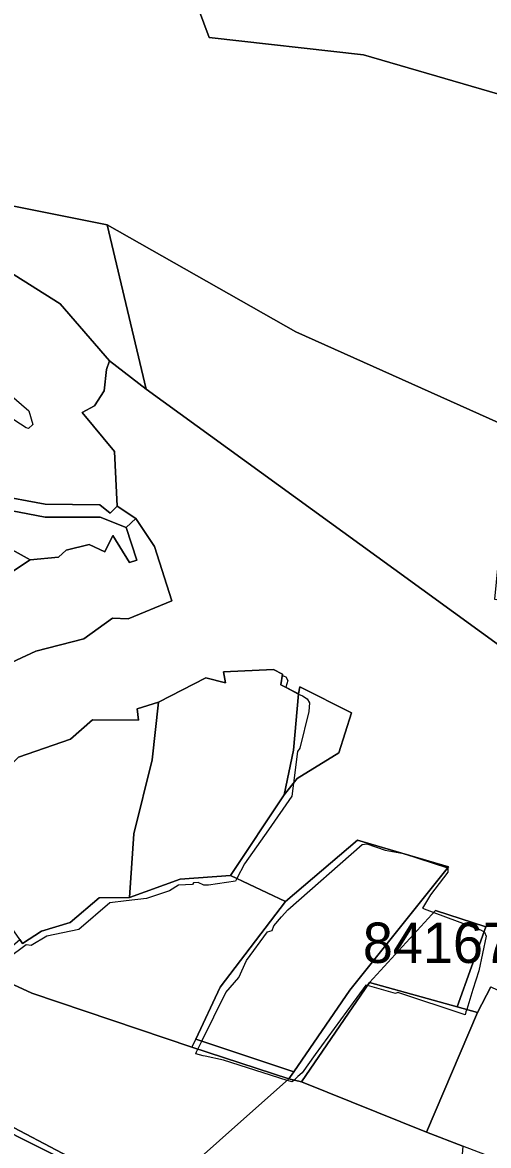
# Model space of a CAD drawing. Extents: x -477304 to -465429, y -1159113 to -1149210.
# Drawn here: x -473631.8 to -473458.7, y -1151166.7 to -1150749.6 of the extents above; entities that cross this region are included whole.
import ezdxf

# ---------------------------------------------------------------- set-up
doc = ezdxf.new("R2010")
doc.units = 0
for name, color, linetype in [('BPEJ_s', 7, 'Continuous'), ('ostatni_s', 7, 'Continuous'), ('PUPFL_s', 7, 'Continuous'), ('trav_porost_s', 7, 'Continuous')]:
    doc.layers.add(name, color=color, linetype=linetype)

msp = doc.modelspace()

# ---------------------------------------------------------------- linework, layer by layer
at = {"layer": 'BPEJ_s'}
for points in [[(-473648.8, -1150877.18), (-473629.41, -1150893.8), (-473627.92, -1150898.91), (-473629.62, -1150900.4), (-473630.48, -1150900.19), (-473637.12, -1150895.79)], [(-473648.8, -1150877.18), (-473629.41, -1150893.8), (-473627.92, -1150898.91), (-473629.62, -1150900.4), (-473630.48, -1150900.19), (-473637.12, -1150895.79)], [(-473633.29, -1151022.46), (-473613.99, -1151015.78), (-473605.85, -1151008.62), (-473588.77, -1151008.68), (-473589.19, -1151004.45), (-473581.34, -1151001.99), (-473563.7, -1150992.95), (-473556.41, -1150994.89), (-473557.11, -1150990.78), (-473538.54, -1150989.87), (-473535.2, -1150991.61), (-473535.3, -1150992.18), (-473534.67, -1150992.4), (-473533.95, -1150992.66), (-473533.31, -1150993.94), (-473533.95, -1150996.5), (-473533.9, -1150996.58), (-473529.29, -1150999), (-473527.77, -1150999.7), (-473526.07, -1151000.76), (-473525.21, -1151002.25), (-473525.43, -1151005.45), (-473528.84, -1151019.09), (-473529.69, -1151020.36), (-473531.2, -1151032.12), (-473531.82, -1151036.98), (-473540.47, -1151049.43), (-473549.29, -1151062.13), (-473552.19, -1151067.57), (-473552.7, -1151068.52), (-473562.72, -1151070.01), (-473564.42, -1151070.01), (-473566.55, -1151068.95), (-473568.26, -1151069.16), (-473568.68, -1151069.8), (-473573.8, -1151070.01), (-473577.2, -1151072.14), (-473585.73, -1151074.91), (-473593.29, -1151075.86), (-473599.36, -1151076.62), (-473610.87, -1151086.42), (-473622.8, -1151088.98), (-473628.56, -1151092.39), (-473630.48, -1151092.17), (-473643.68, -1151101.97)], [(-473633.29, -1151022.46), (-473613.99, -1151015.78), (-473605.85, -1151008.62), (-473588.77, -1151008.68), (-473589.19, -1151004.45), (-473581.34, -1151001.99), (-473563.7, -1150992.95), (-473556.41, -1150994.89), (-473557.11, -1150990.78), (-473538.54, -1150989.87), (-473535.2, -1150991.61), (-473535.3, -1150992.18), (-473534.67, -1150992.4), (-473533.95, -1150992.66), (-473533.31, -1150993.94), (-473533.95, -1150996.5), (-473533.9, -1150996.58), (-473529.29, -1150999), (-473527.77, -1150999.7), (-473526.07, -1151000.76), (-473525.21, -1151002.25), (-473525.43, -1151005.45), (-473528.84, -1151019.09), (-473529.69, -1151020.36), (-473531.2, -1151032.12), (-473531.82, -1151036.98), (-473540.47, -1151049.43), (-473549.29, -1151062.13), (-473552.19, -1151067.57), (-473552.7, -1151068.52), (-473562.72, -1151070.01), (-473564.42, -1151070.01), (-473566.55, -1151068.95), (-473568.26, -1151069.16), (-473568.68, -1151069.8), (-473573.8, -1151070.01), (-473577.2, -1151072.14), (-473585.73, -1151074.91), (-473593.29, -1151075.86), (-473599.36, -1151076.62), (-473610.87, -1151086.42), (-473622.8, -1151088.98), (-473628.56, -1151092.39), (-473630.48, -1151092.17), (-473643.68, -1151101.97)], [(-473527.98, -1151139.69), (-473529.5, -1151141.12), (-473530.87, -1151142.4), (-473531.61, -1151143.1), (-473533.54, -1151142.49), (-473557.18, -1151135), (-473564, -1151133.51), (-473564.68, -1151133.33), (-473567.46, -1151132.58), (-473567.15, -1151131.93), (-473566.66, -1151130.93), (-473565.17, -1151127.9), (-473556.32, -1151109.86), (-473551.42, -1151104.32), (-473548.65, -1151097.93), (-473540.77, -1151087.27), (-473539.07, -1151086.85), (-473538.42, -1151085.14), (-473535.57, -1151081.81), (-473533.31, -1151079.17), (-473505.61, -1151054.88), (-473503.91, -1151054.67), (-473497.09, -1151057.01), (-473490.27, -1151058.29), (-473473.99, -1151063.58), (-473473.86, -1151063.62), (-473473.86, -1151065.11), (-473480.25, -1151073.63), (-473483.27, -1151078.55), (-473479.08, -1151080.12), (-473461.72, -1151086.63), (-473460.39, -1151087.39), (-473460.23, -1151087.48), (-473459.59, -1151088.98), (-473462.36, -1151101.76), (-473464.52, -1151108.73), (-473466.83, -1151116.17), (-473467.11, -1151117.04), (-473467.44, -1151118.1), (-473492.4, -1151109.86), (-473493.25, -1151110.28), (-473503.73, -1151107.29), (-473504.27, -1151107.14), (-473523.06, -1151132.83), (-473527.98, -1151139.69)]]:
    msp.add_lwpolyline(points, dxfattribs=at)
msp.add_lwpolyline([(-473462.36, -1151101.76), (-473464.52, -1151108.73), (-473466.83, -1151116.17), (-473467.11, -1151117.04), (-473467.44, -1151118.1), (-473492.4, -1151109.86), (-473493.25, -1151110.28), (-473503.73, -1151107.29), (-473504.27, -1151107.14), (-473523.06, -1151132.83), (-473527.98, -1151139.69), (-473529.5, -1151141.12), (-473530.87, -1151142.4), (-473531.61, -1151143.1), (-473533.54, -1151142.49), (-473557.18, -1151135), (-473564, -1151133.51), (-473564.68, -1151133.33), (-473567.46, -1151132.58), (-473567.15, -1151131.93), (-473566.66, -1151130.93), (-473565.17, -1151127.9), (-473556.32, -1151109.86), (-473551.42, -1151104.32), (-473548.65, -1151097.93), (-473540.77, -1151087.27), (-473539.07, -1151086.85), (-473538.42, -1151085.14), (-473535.57, -1151081.81), (-473533.31, -1151079.17), (-473505.61, -1151054.88), (-473503.91, -1151054.67), (-473497.09, -1151057.01), (-473490.27, -1151058.29), (-473473.99, -1151063.58), (-473473.86, -1151063.62), (-473473.86, -1151065.11), (-473480.25, -1151073.63), (-473483.27, -1151078.55), (-473479.08, -1151080.12), (-473461.72, -1151086.63), (-473460.39, -1151087.39), (-473460.23, -1151087.48), (-473459.59, -1151088.98)], close=True, dxfattribs=at)
at = {"layer": 'ostatni_s'}
for points in [[(-473709.77, -1150802.13), (-473654.91, -1150821.87), (-473639.91, -1150816.8), (-473600.38, -1150824.74), (-473585.81, -1150885.76), (-473599.5, -1150875.31), (-473617.84, -1150854.04), (-473637.22, -1150841.83), (-473657.66, -1150831.77), (-473680.36, -1150832.71), (-473697.31, -1150819.34), (-473701.73, -1150817.08), (-473709.96, -1150809.78)], [(-473656.36, -1150933.92), (-473652.2, -1150929.38), (-473665.22, -1150920.22), (-473642.24, -1150929.7), (-473623.35, -1150933.38), (-473602.89, -1150933.37), (-473593.29, -1150937.1), (-473589.29, -1150949.28), (-473592.09, -1150950.21), (-473598.19, -1150940.11), (-473601.16, -1150946.21), (-473607.03, -1150943.53), (-473615.56, -1150945.61), (-473618.48, -1150948.12), (-473628.92, -1150949.12)]]:
    msp.add_lwpolyline(points, close=True, dxfattribs=at)
at = {"layer": 'PUPFL_s'}
for points in [[(-473447.71, -1150901.53), (-473530.25, -1150864.45), (-473600.38, -1150824.74), (-473639.91, -1150816.8), (-473654.91, -1150821.87), (-473709.77, -1150802.13), (-473709.38, -1150773.94), (-473721.23, -1150773.11), (-473679.55, -1150668.81), (-473652.65, -1150572.72), (-473609.98, -1150426.28), (-473569.26, -1150450.13), (-473570.9, -1150492.74), (-473573.28, -1150523.79), (-473580.08, -1150559.59), (-473587.55, -1150598.87), (-473598.66, -1150657.85), (-473562.53, -1150755.19), (-473505.2, -1150761.64), (-473444.73, -1150779.25)], [(-473637.22, -1150841.83), (-473617.84, -1150854.04), (-473599.5, -1150875.31), (-473600.6, -1150878.46), (-473601.43, -1150886.36), (-473605.1, -1150892), (-473609.66, -1150894.46), (-473597.65, -1150908.99), (-473596.65, -1150929.29), (-473599.25, -1150931.86), (-473603.06, -1150928.69), (-473623.35, -1150928.55), (-473642.16, -1150925.01)], [(-473677.22, -1151006.5), (-473626.8, -1150983.07), (-473609.06, -1150978.48), (-473598.35, -1150970.89), (-473592.52, -1150971.11), (-473576.39, -1150964.39), (-473582.82, -1150944.24), (-473589.76, -1150933.83), (-473596.65, -1150929.29), (-473597.65, -1150908.99), (-473609.66, -1150894.46), (-473605.1, -1150892), (-473601.43, -1150886.36), (-473600.6, -1150878.46), (-473599.5, -1150875.31), (-473585.81, -1150885.76), (-473493.93, -1150952.53), (-473439.15, -1150992.25)], [(-473656.36, -1150933.92), (-473628.92, -1150949.12), (-473674.34, -1150979.14)], [(-473457.86, -1151107.81), (-473462.84, -1151117.28), (-473470.41, -1151115.17), (-473459.69, -1151085.45), (-473478.46, -1151079.45), (-473502.91, -1151106.09), (-473528.19, -1151143.1), (-473532.86, -1151141.88), (-473531.06, -1151139.27), (-473510.26, -1151108.98), (-473473.63, -1151063.13), (-473507.33, -1151053.28), (-473534.15, -1151076.04), (-473554.56, -1151066.46), (-473534.6, -1151036.45), (-473529.79, -1151030.33), (-473514.26, -1151020.85), (-473509.58, -1151005.98), (-473528.76, -1150996.32), (-473529.29, -1150998.98), (-473535.88, -1150995.55), (-473535.2, -1150991.61), (-473538.54, -1150989.87), (-473557.11, -1150990.78), (-473556.41, -1150994.89), (-473563.7, -1150992.95), (-473581.34, -1151001.99), (-473589.19, -1151004.45), (-473588.77, -1151008.68), (-473605.85, -1151008.62), (-473613.99, -1151015.78), (-473633.29, -1151022.46)], [(-473415.24, -1151306.36), (-473460.32, -1151311.47), (-473481.1, -1151379.28), (-473519.05, -1151366.88), (-473526.72, -1151330.66), (-473532.79, -1151318.76), (-473542.43, -1151314.7), (-473541.55, -1151312.22), (-473530.57, -1151315.7), (-473524.04, -1151320.52), (-473519.81, -1151292.57), (-473519.47, -1151261.91), (-473517.17, -1151261.11), (-473522.24, -1151246.4), (-473529.06, -1151232.91), (-473538.82, -1151225.91), (-473584.36, -1151187.74), (-473532.86, -1151141.88), (-473528.19, -1151143.1), (-473481.76, -1151161.75), (-473468.24, -1151166.93), (-473471.92, -1151211.32), (-473414.23, -1151242.47)], [(-473681.95, -1151171.84), (-473673.51, -1151160), (-473663.84, -1151153.03), (-473641.8, -1151156.49), (-473612.57, -1151171.94)], [(-473612.93, -1151173.75), (-473641.8, -1151159.23), (-473663.08, -1151154.7), (-473669.7, -1151160.53), (-473677.07, -1151175.2)], [(-473677.07, -1151175.2), (-473669.7, -1151160.53), (-473663.08, -1151154.7), (-473641.8, -1151159.23), (-473612.93, -1151173.75)]]:
    msp.add_lwpolyline(points, dxfattribs=at)
for points in [[(-473444.73, -1150779.25), (-473505.2, -1150761.64), (-473562.53, -1150755.19), (-473598.66, -1150657.85), (-473558.69, -1150657.77), (-473518.66, -1150657.73), (-473439.26, -1150657.64), (-473409.97, -1150657.32), (-473397.11, -1150653.91), (-473379.78, -1150700.12), (-473364.99, -1150740.86), (-473338.82, -1150809.5), (-473334.07, -1150845.87), (-473393.64, -1150855)], [(-473390.6, -1150946.67), (-473433.07, -1150926.28), (-473452.57, -1150923.35), (-473456.49, -1150963.72), (-473436.79, -1150966.63), (-473439.15, -1150992.25), (-473493.93, -1150952.53), (-473585.81, -1150885.76), (-473600.38, -1150824.74), (-473530.25, -1150864.45), (-473447.71, -1150901.53), (-473393.6, -1150926.47)], [(-473593.29, -1150937.1), (-473602.89, -1150933.37), (-473623.35, -1150933.38), (-473642.24, -1150929.7), (-473665.22, -1150920.22), (-473675.89, -1150914.55), (-473692.34, -1150910.1), (-473704.8, -1150904.28), (-473702.68, -1150900.64), (-473697.05, -1150902.98), (-473655.97, -1150919.32), (-473642.16, -1150925.01), (-473623.35, -1150928.55), (-473603.06, -1150928.69), (-473599.25, -1150931.86), (-473596.65, -1150929.29), (-473589.76, -1150933.83)], [(-473609.06, -1150978.48), (-473626.8, -1150983.07), (-473677.22, -1151006.5), (-473684.19, -1150991.62), (-473687.79, -1150984.48), (-473674.34, -1150979.14), (-473628.92, -1150949.12), (-473618.48, -1150948.12), (-473615.56, -1150945.61), (-473607.03, -1150943.53), (-473601.16, -1150946.21), (-473598.19, -1150940.11), (-473592.09, -1150950.21), (-473589.29, -1150949.28), (-473593.29, -1150937.1), (-473589.76, -1150933.83), (-473582.82, -1150944.24), (-473576.39, -1150964.39), (-473592.52, -1150971.11), (-473598.35, -1150970.89)], [(-473509.58, -1151005.98), (-473514.26, -1151020.85), (-473529.79, -1151030.33), (-473534.6, -1151036.45), (-473531.2, -1151019.89), (-473529.29, -1150998.98), (-473528.76, -1150996.32)], [(-473507.33, -1151053.28), (-473473.63, -1151063.13), (-473510.26, -1151108.98), (-473531.06, -1151139.27), (-473567.42, -1151127.15), (-473558.39, -1151107.89), (-473534.15, -1151076.04)], [(-473554.56, -1151066.46), (-473534.15, -1151076.04), (-473558.39, -1151107.89), (-473567.42, -1151127.15), (-473568.86, -1151130.22), (-473628.32, -1151110.14), (-473646.42, -1151101.78), (-473632.83, -1151090.23), (-473631.84, -1151091.66), (-473624.76, -1151087.08), (-473614.09, -1151083.84), (-473603.36, -1151074.72), (-473592.04, -1151074.6), (-473573.24, -1151067.72)], [(-473502.91, -1151106.09), (-473478.46, -1151079.45), (-473459.69, -1151085.45), (-473470.41, -1151115.17)], [(-473584.36, -1151187.74), (-473589.02, -1151183.15), (-473598.22, -1151181.89), (-473603.44, -1151174.94), (-473612.57, -1151171.94), (-473641.8, -1151156.49), (-473663.84, -1151153.03), (-473675.3, -1151126.58), (-473671.58, -1151112.77), (-473660.56, -1151099.84), (-473678.81, -1151089.85), (-473662.28, -1151093.25), (-473646.42, -1151101.78), (-473628.32, -1151110.14), (-473568.86, -1151130.22), (-473532.86, -1151141.88)], [(-473481.76, -1151161.75), (-473528.19, -1151143.1), (-473502.91, -1151106.09), (-473470.41, -1151115.17), (-473462.84, -1151117.28)], [(-473462.84, -1151117.28), (-473457.86, -1151107.81), (-473403.45, -1151133.58), (-473405.21, -1151145.22), (-473421.4, -1151184.88), (-473468.24, -1151166.93), (-473481.76, -1151161.75)], [(-473532.86, -1151141.88), (-473568.86, -1151130.22), (-473567.42, -1151127.15), (-473531.06, -1151139.27)]]:
    msp.add_lwpolyline(points, close=True, dxfattribs=at)
at = {"layer": 'trav_porost_s'}
for points in [[(-473583.58, -1151023.51), (-473581.34, -1151001.99), (-473563.7, -1150992.95), (-473556.41, -1150994.89), (-473557.11, -1150990.78), (-473538.54, -1150989.87), (-473535.2, -1150991.61), (-473535.88, -1150995.55), (-473529.29, -1150998.98), (-473531.2, -1151019.89), (-473534.6, -1151036.45), (-473554.56, -1151066.46), (-473573.24, -1151067.72), (-473592.04, -1151074.6), (-473590.39, -1151050.9)], [(-473624.76, -1151087.08), (-473631.84, -1151091.66), (-473632.83, -1151090.23), (-473639.11, -1151081.11), (-473650.41, -1151073.3), (-473658.91, -1151059.56), (-473661.38, -1151050.85), (-473633.29, -1151022.46), (-473613.99, -1151015.78), (-473605.85, -1151008.62), (-473588.77, -1151008.68), (-473589.19, -1151004.45), (-473581.34, -1151001.99), (-473583.58, -1151023.51), (-473590.39, -1151050.9), (-473592.04, -1151074.6), (-473603.36, -1151074.72), (-473614.09, -1151083.84)]]:
    msp.add_lwpolyline(points, close=True, dxfattribs=at)

# ---------------------------------------------------------------- texts
at = {"layer": 'BPEJ_s'}
msp.add_text('84167/V.', height=15, dxfattribs=at).set_placement((-473505.4, -1151098.89))

doc.saveas('drawing.dxf')
